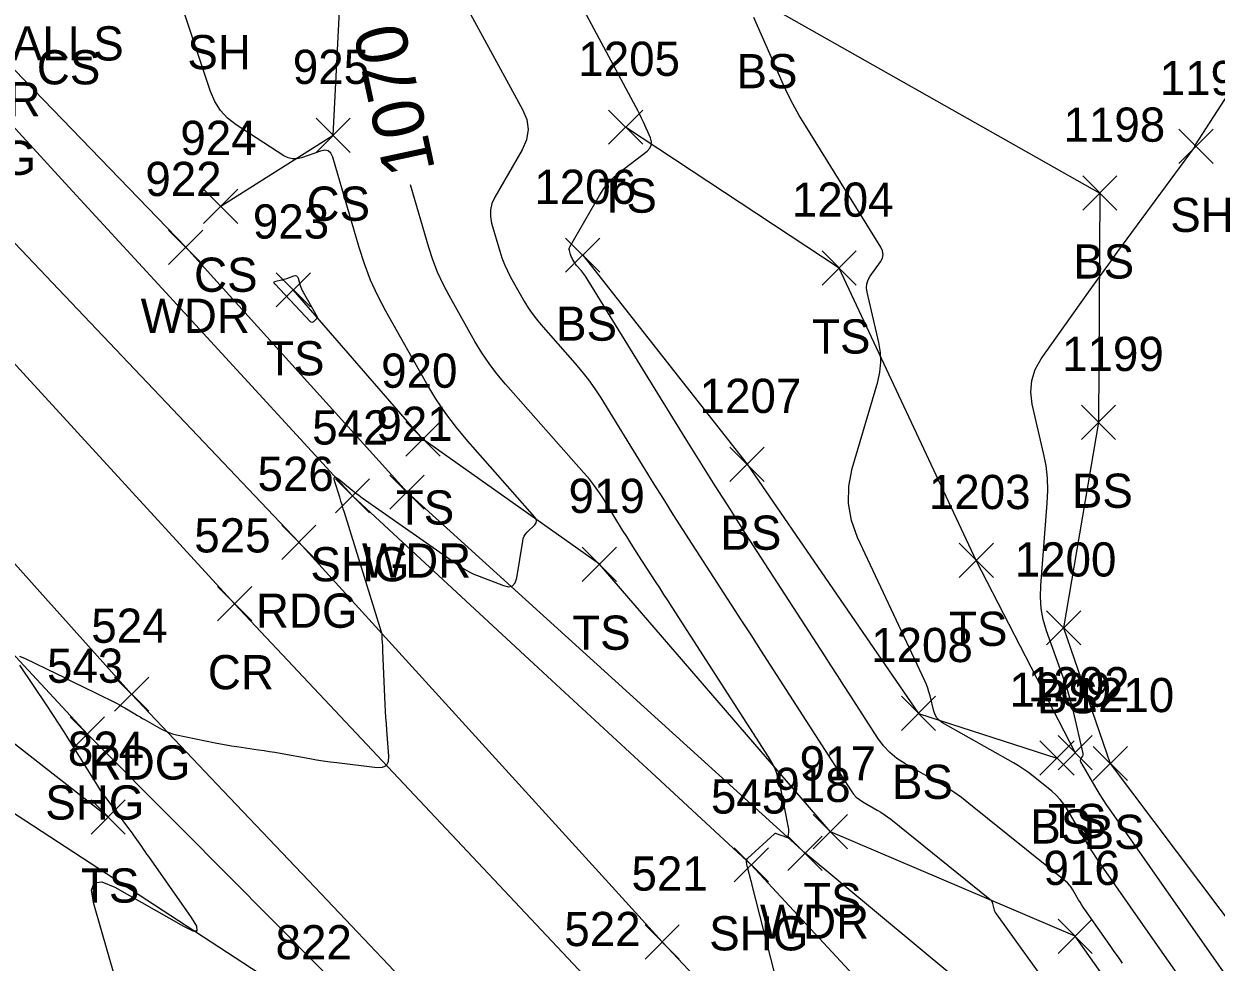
# Model space of a CAD drawing. Extents: x 1592612 to 1596497, y 111838 to 113741.
# Drawn here: x 1592722.3 to 1592792, y 113548.4 to 113603.3 of the extents above; entities that cross this region are included whole.
import ezdxf

# ---------------------------------------------------------------- set-up
doc = ezdxf.new("R2010")
doc.units = 0
for name, color, linetype in [('L_A', 7, 'Continuous'), ('L_I', 7, 'Continuous'), ('L_TIC', 7, 'Continuous'), ('LAWA', 7, 'Continuous'), ('LELB', 7, 'Continuous'), ('LSOGCMA', 7, 'Continuous'), ('LSOGCMA_T', 7, 'Continuous'), ('LSOGCMI', 7, 'Continuous'), ('P_A', 7, 'Continuous'), ('P_I', 7, 'Continuous'), ('P_TIC', 7, 'Continuous'), ('PEU', 7, 'Continuous'), ('PRC', 7, 'Continuous'), ('PSU', 7, 'Continuous')]:
    doc.layers.add(name, color=color, linetype=linetype)

msp = doc.modelspace()

# ---------------------------------------------------------------- linework, layer by layer
at = {"layer": 'L_TIC'}
for points in [[(1592756.484, 113596.211), (1592758.484, 113598.211)], [(1592758.484, 113596.211), (1592756.484, 113598.211)], [(1592739.378, 113595.74), (1592741.378, 113597.74)], [(1592741.378, 113595.74), (1592739.378, 113597.74)], [(1592789.848, 113595.088), (1592791.848, 113597.088)], [(1592791.848, 113595.088), (1592789.848, 113597.088)], [(1592784.217, 113592.362), (1592786.217, 113594.362)], [(1592786.217, 113592.362), (1592784.217, 113594.362)], [(1592732.8, 113591.586), (1592734.8, 113593.586)], [(1592734.8, 113591.586), (1592732.8, 113593.586)], [(1592730.754, 113589.187), (1592732.754, 113591.187)], [(1592732.754, 113589.187), (1592730.754, 113591.187)], [(1592753.971, 113588.727), (1592755.971, 113590.727)], [(1592755.971, 113588.727), (1592753.971, 113590.727)], [(1592768.975, 113587.976), (1592770.975, 113589.976)], [(1592770.975, 113587.976), (1592768.975, 113589.976)], [(1592737.042, 113586.7), (1592739.042, 113588.7)], [(1592739.042, 113586.7), (1592737.042, 113588.7)], [(1592784.143, 113578.955), (1592786.143, 113580.955)], [(1592786.143, 113578.955), (1592784.143, 113580.955)], [(1592744.631, 113577.976), (1592746.631, 113579.976)], [(1592746.631, 113577.976), (1592744.631, 113579.976)], [(1592763.583, 113576.503), (1592765.583, 113578.503)], [(1592765.583, 113576.503), (1592763.583, 113578.503)], [(1592743.7, 113574.871), (1592745.7, 113576.871)], [(1592745.7, 113574.871), (1592743.7, 113576.871)], [(1592754.948, 113570.656), (1592756.948, 113572.656)], [(1592756.948, 113570.656), (1592754.948, 113572.656)], [(1592776.989, 113570.882), (1592778.989, 113572.882)], [(1592778.989, 113570.882), (1592776.989, 113572.882)], [(1592782.097, 113566.939), (1592784.097, 113568.939)], [(1592784.097, 113566.939), (1592782.097, 113568.939)], [(1592773.615, 113561.936), (1592775.615, 113563.936)], [(1592775.615, 113561.936), (1592773.615, 113563.936)], [(1592782.778, 113559.644), (1592784.778, 113561.644)], [(1592784.778, 113559.644), (1592782.778, 113561.644)], [(1592781.707, 113559.326), (1592783.707, 113561.326)], [(1592783.707, 113559.326), (1592781.707, 113561.326)], [(1592784.828, 113559.008), (1592786.828, 113561.008)], [(1592786.828, 113559.008), (1592784.828, 113561.008)], [(1592726.219, 113555.873), (1592728.219, 113557.873)], [(1592728.219, 113555.873), (1592726.219, 113557.873)], [(1592768.456, 113555.017), (1592770.456, 113557.017)], [(1592770.456, 113555.017), (1592768.456, 113557.017)], [(1592766.974, 113553.756), (1592768.974, 113555.756)], [(1592768.974, 113553.756), (1592766.974, 113555.756)], [(1592782.774, 113548.905), (1592784.774, 113550.905)], [(1592784.774, 113548.905), (1592782.774, 113550.905)]]:
    msp.add_lwpolyline(points, dxfattribs=at)
at = {"layer": 'LAWA'}
for points in [[(1592820.851, 113504.774), (1592798.01, 113529.796), (1592767.974, 113554.756), (1592744.7, 113575.871), (1592731.754, 113590.187), (1592719.52, 113602.847), (1592702.926, 113618.445), (1592691.78, 113628.612), (1592676.133, 113644.708)], [(1592820.49, 113445.204), (1592799.578, 113454.201), (1592791.672, 113482.437), (1592778.021, 113504.51), (1592763.403, 113519.793), (1592739.369, 113545.558), (1592709.175, 113565.248), (1592691.74, 113580.372), (1592683.654, 113590.995), (1592666.454, 113606.066), (1592652.114, 113621.499)]]:
    msp.add_lwpolyline(points, dxfattribs=at)
at = {"layer": 'LELB'}
for points in [[(1592701.588, 113659.774), (1592726.097, 113635.895), (1592737.453, 113625.119), (1592757.272, 113620.552), (1592765.525, 113604.487), (1592785.217, 113593.362), (1592785.143, 113579.955), (1592783.097, 113567.939), (1592785.828, 113560.008), (1592797.4, 113544.62), (1592809.213, 113533.643), (1592811.425, 113524.524), (1592820.841, 113522.69), (1592826.429, 113512.914)], [(1592727.219, 113556.873), (1592716.113, 113565.54), (1592709.175, 113565.248), (1592700.479, 113577.276), (1592699.083, 113585.764), (1592690.53, 113596.781), (1592671.27, 113611.482), (1592656.68, 113625.229)], [(1592733.8, 113592.586), (1592740.378, 113596.74), (1592741.254, 113613.977), (1592733.09, 113613.041), (1592724.603, 113604.715)], [(1592783.778, 113560.644), (1592777.989, 113571.882), (1592769.975, 113588.976), (1592757.484, 113597.211)], [(1592754.971, 113589.727), (1592764.583, 113577.502), (1592774.615, 113562.936), (1592782.707, 113560.326)], [(1592798.011, 113529.796), (1592783.774, 113549.905), (1592769.456, 113556.017), (1592755.948, 113571.656), (1592745.631, 113578.976), (1592738.042, 113587.7)]]:
    msp.add_lwpolyline(points, dxfattribs=at)
at = {"layer": 'LSOGCMA'}
msp.add_lwpolyline([(1592766.426, 113546.87), (1592764.893, 113552.885), (1592764.867, 113552.987), (1592764.841, 113553.088), (1592764.814, 113553.189), (1592764.787, 113553.29), (1592764.656, 113553.781), (1592764.641, 113553.839), (1592764.626, 113553.897), (1592764.613, 113553.955), (1592764.6, 113554.013), (1592764.55, 113554.247), (1592764.545, 113554.303), (1592764.553, 113554.355), (1592764.576, 113554.402), (1592764.613, 113554.445), (1592766.189, 113555.899), (1592766.213, 113555.917), (1592766.239, 113555.926), (1592766.267, 113555.927), (1592766.296, 113555.92), (1592766.882, 113555.696), (1592766.925, 113555.686), (1592766.958, 113555.694), (1592766.981, 113555.719), (1592766.994, 113555.761), (1592767.027, 113555.963), (1592767.032, 113556.014), (1592767.034, 113556.064), (1592767.031, 113556.114), (1592767.023, 113556.165), (1592766.514, 113558.737), (1592766.406, 113559.174), (1592766.259, 113559.596), (1592766.072, 113560.001), (1592765.845, 113560.391), (1592760.205, 113569.142), (1592759.963, 113569.518), (1592759.721, 113569.893), (1592759.478, 113570.269), (1592759.235, 113570.644), (1592758.264, 113572.145), (1592758.022, 113572.521), (1592757.783, 113572.898), (1592757.545, 113573.277), (1592757.309, 113573.656), (1592756.219, 113575.422), (1592755.95, 113575.837), (1592755.665, 113576.239), (1592755.362, 113576.628), (1592755.042, 113577.005), (1592750.447, 113582.195), (1592749.954, 113582.782), (1592749.494, 113583.393), (1592749.066, 113584.027), (1592748.672, 113584.685), (1592747.16, 113587.362), (1592746.802, 113588.04), (1592746.486, 113588.735), (1592746.21, 113589.448), (1592745.974, 113590.177), (1592744.905, 113593.85)], dxfattribs=at)
at = {"layer": 'LSOGCMI'}
for points in [[(1592786.547, 113548.337), (1592786.305, 113548.677), (1592786.064, 113549.018), (1592785.824, 113549.359), (1592785.585, 113549.7), (1592784.343, 113551.473), (1592784.248, 113551.612), (1592784.155, 113551.754), (1592784.065, 113551.898), (1592783.978, 113552.043), (1592783.636, 113552.628), (1592783.545, 113552.769), (1592783.442, 113552.901), (1592783.327, 113553.022), (1592783.201, 113553.133), (1592777.56, 113557.676), (1592777.122, 113558.015), (1592776.672, 113558.334), (1592776.208, 113558.635), (1592775.732, 113558.917), (1592773.804, 113560.009), (1592773.344, 113560.305), (1592772.93, 113560.651), (1592772.562, 113561.044), (1592772.239, 113561.486), (1592770.618, 113564), (1592770.248, 113564.574), (1592769.878, 113565.148), (1592769.507, 113565.722), (1592769.136, 113566.296), (1592764.5, 113573.461), (1592763.607, 113574.849), (1592762.721, 113576.242), (1592761.843, 113577.639), (1592760.973, 113579.04), (1592755.126, 113588.51), (1592755.075, 113588.588), (1592755.021, 113588.663), (1592754.965, 113588.736), (1592754.905, 113588.807), (1592754.615, 113589.134), (1592754.576, 113589.181), (1592754.54, 113589.229), (1592754.506, 113589.279), (1592754.475, 113589.33), (1592754.356, 113589.541), (1592754.328, 113589.594), (1592754.303, 113589.649), (1592754.282, 113589.705), (1592754.263, 113589.762), (1592754.194, 113589.999), (1592754.183, 113590.057), (1592754.184, 113590.114), (1592754.197, 113590.169), (1592754.221, 113590.222), (1592755.979, 113593.265), (1592756.21, 113593.624), (1592756.472, 113593.957), (1592756.766, 113594.262), (1592757.09, 113594.54), (1592758.735, 113595.816), (1592758.896, 113595.98), (1592758.982, 113596.163), (1592758.993, 113596.364), (1592758.929, 113596.585), (1592758.522, 113597.506), (1592758.419, 113597.735), (1592758.31, 113597.962), (1592758.198, 113598.187), (1592758.081, 113598.41), (1592752.906, 113608.054)], [(1592722.027, 113566.274), (1592722.37, 113566.141), (1592724.209, 113565.248), (1592724.578, 113565.068), (1592724.947, 113564.887), (1592725.316, 113564.706), (1592725.684, 113564.525), (1592727.582, 113563.586), (1592727.736, 113563.508), (1592727.889, 113563.427), (1592728.04, 113563.342), (1592728.19, 113563.255), (1592728.785, 113562.902), (1592728.934, 113562.814), (1592729.083, 113562.727), (1592729.233, 113562.64), (1592729.384, 113562.555), (1592730.332, 113562.023), (1592730.543, 113561.915), (1592730.761, 113561.823), (1592730.985, 113561.749), (1592731.216, 113561.692), (1592733.482, 113561.223), (1592733.797, 113561.16), (1592734.113, 113561.102), (1592734.43, 113561.049), (1592734.747, 113561), (1592736.018, 113560.814), (1592736.336, 113560.766), (1592736.653, 113560.715), (1592736.97, 113560.662), (1592737.286, 113560.606), (1592739.011, 113560.294), (1592739.404, 113560.226), (1592739.798, 113560.164), (1592740.193, 113560.108), (1592740.589, 113560.058), (1592742.947, 113559.778), (1592743.271, 113559.786), (1592743.494, 113559.899), (1592743.616, 113560.118), (1592743.637, 113560.441), (1592743.52, 113561.946), (1592743.492, 113562.322), (1592743.467, 113562.698), (1592743.446, 113563.075), (1592743.427, 113563.452), (1592743.286, 113566.591), (1592743.283, 113566.653), (1592743.28, 113566.714), (1592743.277, 113566.776), (1592743.273, 113566.838), (1592743.257, 113567.113), (1592743.254, 113567.16), (1592743.252, 113567.207), (1592743.25, 113567.254), (1592743.249, 113567.302), (1592743.244, 113567.491), (1592743.241, 113567.538), (1592743.235, 113567.585), (1592743.226, 113567.631), (1592743.213, 113567.676), (1592741.041, 113574.678), (1592740.971, 113574.903), (1592740.901, 113575.129), (1592740.83, 113575.354), (1592740.76, 113575.58), (1592740.478, 113576.482), (1592740.439, 113576.66), (1592740.464, 113576.745), (1592740.552, 113576.736), (1592740.703, 113576.634), (1592741.486, 113575.993), (1592741.678, 113575.838), (1592741.874, 113575.687), (1592742.073, 113575.54), (1592742.274, 113575.397), (1592747.789, 113571.545), (1592748.055, 113571.371), (1592748.33, 113571.214), (1592748.614, 113571.075), (1592748.907, 113570.952), (1592750.332, 113570.408), (1592750.634, 113570.339), (1592750.866, 113570.393), (1592751.028, 113570.567), (1592751.12, 113570.862), (1592751.464, 113573.015), (1592751.499, 113573.161), (1592751.555, 113573.296), (1592751.632, 113573.421), (1592751.731, 113573.535), (1592752.166, 113573.968), (1592752.248, 113574.077), (1592752.278, 113574.188), (1592752.255, 113574.301), (1592752.18, 113574.415), (1592748.252, 113578.851), (1592747.585, 113579.645), (1592746.963, 113580.47), (1592746.386, 113581.327), (1592745.853, 113582.215), (1592743.455, 113586.463), (1592742.983, 113587.357), (1592742.565, 113588.274), (1592742.201, 113589.213), (1592741.891, 113590.175), (1592740.355, 113595.452), (1592740.248, 113595.686), (1592740.094, 113595.825), (1592739.89, 113595.869), (1592739.638, 113595.818), (1592738.532, 113595.423), (1592738.26, 113595.356), (1592737.995, 113595.354), (1592737.737, 113595.417), (1592737.487, 113595.545), (1592734.706, 113597.351), (1592734.203, 113597.738), (1592733.785, 113598.191), (1592733.452, 113598.71), (1592733.205, 113599.295), (1592731.532, 113604.332)], [(1592748.184, 113604.24), (1592751.46, 113598.245), (1592751.701, 113597.655), (1592751.776, 113597.067), (1592751.687, 113596.481), (1592751.432, 113595.897), (1592749.832, 113593.125), (1592749.663, 113592.757), (1592749.575, 113592.378), (1592749.57, 113591.99), (1592749.646, 113591.592), (1592750.119, 113589.97), (1592750.246, 113589.576), (1592750.394, 113589.192), (1592750.565, 113588.817), (1592750.758, 113588.452), (1592751.574, 113587.007), (1592751.786, 113586.653), (1592752.017, 113586.311), (1592752.265, 113585.981), (1592752.531, 113585.665), (1592754.518, 113583.421), (1592754.929, 113582.935), (1592755.319, 113582.433), (1592755.687, 113581.915), (1592756.033, 113581.381), (1592759.141, 113576.348), (1592759.694, 113575.458), (1592760.252, 113574.57), (1592760.815, 113573.685), (1592761.382, 113572.803), (1592763.66, 113569.282), (1592764.23, 113568.401), (1592764.799, 113567.52), (1592765.367, 113566.639), (1592765.936, 113565.758), (1592770.673, 113558.408), (1592770.814, 113558.215), (1592770.975, 113558.043), (1592771.156, 113557.892), (1592771.357, 113557.762), (1592772.201, 113557.285), (1592772.409, 113557.162), (1592772.611, 113557.03), (1592772.808, 113556.89), (1592773, 113556.743), (1592778.788, 113552.081), (1592778.845, 113552.027), (1592778.891, 113551.966), (1592778.925, 113551.898), (1592778.948, 113551.823), (1592779.019, 113551.51), (1592779.04, 113551.434), (1592779.069, 113551.36), (1592779.105, 113551.29), (1592779.148, 113551.224), (1592789.18, 113537.302)], [(1592789.878, 113547.541), (1592789.238, 113548.45), (1592788.6, 113549.36), (1592785.292, 113554.083), (1592785.037, 113554.455), (1592784.789, 113554.832), (1592784.55, 113555.215), (1592784.318, 113555.602), (1592783.304, 113557.337), (1592783.115, 113557.629), (1592782.903, 113557.9), (1592782.666, 113558.15), (1592782.406, 113558.38), (1592781.316, 113559.258), (1592781.04, 113559.471), (1592780.756, 113559.673), (1592780.463, 113559.863), (1592780.163, 113560.041), (1592776.024, 113562.383), (1592775.84, 113562.511), (1592775.692, 113562.668), (1592775.582, 113562.852), (1592775.508, 113563.064), (1592775.286, 113563.969), (1592775.225, 113564.193), (1592775.153, 113564.413), (1592775.071, 113564.63), (1592774.977, 113564.842), (1592771.048, 113573.222), (1592770.685, 113574.207), (1592770.512, 113575.206), (1592770.53, 113576.219), (1592770.739, 113577.247), (1592772.228, 113582.325), (1592772.357, 113582.894), (1592772.411, 113583.465), (1592772.39, 113584.038), (1592772.294, 113584.614), (1592771.611, 113587.569), (1592771.578, 113587.816), (1592771.598, 113588.052), (1592771.67, 113588.278), (1592771.793, 113588.494), (1592772.39, 113589.336), (1592772.504, 113589.548), (1592772.546, 113589.761), (1592772.516, 113589.977), (1592772.416, 113590.195), (1592768.016, 113597.264), (1592767.639, 113597.894), (1592767.285, 113598.536), (1592766.954, 113599.19), (1592766.646, 113599.856), (1592764.98, 113603.628)], [(1592792.727, 113547.43), (1592785.78, 113557.351), (1592785.592, 113557.625), (1592785.41, 113557.902), (1592785.234, 113558.183), (1592785.063, 113558.468), (1592784.104, 113560.109), (1592784.087, 113560.148), (1592784.082, 113560.188), (1592784.089, 113560.226), (1592784.109, 113560.265), (1592784.21, 113560.418), (1592784.231, 113560.457), (1592784.243, 113560.497), (1592784.246, 113560.54), (1592784.241, 113560.584), (1592783.67, 113563.054), (1592783.566, 113563.478), (1592783.449, 113563.9), (1592783.321, 113564.318), (1592783.181, 113564.732), (1592782.104, 113567.769), (1592781.912, 113568.418), (1592781.79, 113569.075), (1592781.738, 113569.742), (1592781.758, 113570.418), (1592782.146, 113575.236), (1592782.177, 113575.969), (1592782.152, 113576.699), (1592782.07, 113577.424), (1592781.932, 113578.144), (1592781.267, 113581.02), (1592781.175, 113581.724), (1592781.231, 113582.399), (1592781.436, 113583.045), (1592781.788, 113583.661), (1592784.126, 113586.96), (1592784.66, 113587.709), (1592785.196, 113588.456), (1592785.736, 113589.201), (1592786.279, 113589.943), (1592790.749, 113596.027), (1592790.756, 113596.038), (1592790.763, 113596.049), (1592790.768, 113596.061), (1592790.771, 113596.074), (1592790.784, 113596.126), (1592790.788, 113596.139), (1592790.793, 113596.151), (1592790.798, 113596.163), (1592790.805, 113596.174), (1592794.712, 113602.201)], [(1592729.65, 113540.411), (1592726.376, 113551.8), (1592726.239, 113552.605), (1592726.397, 113553.034), (1592726.852, 113553.089), (1592727.603, 113552.767), (1592731.628, 113550.489), (1592732.17, 113550.23), (1592732.428, 113550.229), (1592732.402, 113550.486), (1592732.092, 113551), (1592729.588, 113554.567), (1592729.485, 113554.712), (1592729.383, 113554.858), (1592729.281, 113555.004), (1592729.179, 113555.15), (1592728.696, 113555.838), (1592728.631, 113555.931), (1592728.564, 113556.023), (1592728.497, 113556.116), (1592728.429, 113556.207), (1592727.151, 113557.913), (1592727.008, 113558.108), (1592726.87, 113558.306), (1592726.736, 113558.506), (1592726.606, 113558.709), (1592724.957, 113561.356), (1592724.638, 113561.864), (1592724.314, 113562.369), (1592723.986, 113562.871), (1592723.653, 113563.371), (1592722.044, 113565.765)]]:
    msp.add_lwpolyline(points, dxfattribs=at)
msp.add_lwpolyline([(1592737.428, 113588.296), (1592737.509, 113588.317), (1592737.589, 113588.342), (1592737.669, 113588.369), (1592738.08, 113588.516), (1592738.167, 113588.534), (1592738.237, 113588.518), (1592738.29, 113588.471), (1592738.327, 113588.39), (1592738.451, 113587.963), (1592738.484, 113587.861), (1592738.523, 113587.761), (1592738.567, 113587.663), (1592738.617, 113587.568), (1592739.415, 113586.156), (1592739.434, 113586.109), (1592739.435, 113586.064), (1592739.419, 113586.022), (1592739.386, 113585.983), (1592739.219, 113585.832), (1592739.178, 113585.804), (1592739.137, 113585.796), (1592739.097, 113585.808), (1592739.058, 113585.839), (1592736.968, 113588.048), (1592736.928, 113588.104), (1592736.922, 113588.149), (1592736.952, 113588.183), (1592737.017, 113588.206), (1592737.346, 113588.277)], close=True, dxfattribs=at)
at = {"layer": 'P_TIC'}
for points in [[(1592740.511, 113574.656), (1592742.511, 113576.656)], [(1592742.511, 113574.656), (1592740.511, 113576.656)], [(1592737.37, 113571.943), (1592739.37, 113573.943)], [(1592739.37, 113571.943), (1592737.37, 113573.943)], [(1592733.615, 113568.346), (1592735.615, 113570.346)], [(1592735.615, 113568.346), (1592733.615, 113570.346)], [(1592727.591, 113563.063), (1592729.591, 113565.063)], [(1592729.591, 113563.063), (1592727.591, 113565.063)], [(1592725.003, 113560.726), (1592727.003, 113562.726)], [(1592727.003, 113560.726), (1592725.003, 113562.726)], [(1592763.834, 113553.078), (1592765.834, 113555.078)], [(1592765.834, 113553.078), (1592763.834, 113555.078)], [(1592758.62, 113548.571), (1592760.62, 113550.571)], [(1592760.62, 113548.571), (1592758.62, 113550.571)]]:
    msp.add_lwpolyline(points, dxfattribs=at)
at = {"layer": 'PEU'}
for points in [[(1592852.273, 113463.849), (1592836.279, 113474.056), (1592819.972, 113487.621), (1592800.662, 113505.499), (1592780.779, 113527.086), (1592759.62, 113549.571), (1592738.37, 113572.943), (1592716.192, 113596.277), (1592693.964, 113619.189), (1592672.676, 113639.672)], [(1592744.662, 113547.12), (1592739.305, 113552.768), (1592733.948, 113558.416), (1592728.591, 113564.063), (1592723.227, 113570.045), (1592717.863, 113576.027), (1592712.498, 113582.009), (1592707.134, 113587.991), (1592701.82, 113593.634), (1592696.506, 113599.278), (1592691.192, 113604.921), (1592685.878, 113610.564), (1592680.686, 113616.008), (1592675.493, 113621.453), (1592670.301, 113626.898), (1592665.108, 113632.343)]]:
    msp.add_lwpolyline(points, dxfattribs=at)
at = {"layer": 'PRC'}
msp.add_lwpolyline([(1592851.008, 113460.149), (1592833.097, 113469.523), (1592815.857, 113483.202), (1592796.573, 113501.275), (1592777.295, 113523.934), (1592756.259, 113546.33), (1592734.615, 113569.346), (1592712.839, 113593.061), (1592690.495, 113615.302), (1592669.477, 113636.459)], dxfattribs=at)
at = {"layer": 'PSU'}
for points in [[(1592674.777, 113641.79), (1592680.185, 113636.789), (1592685.592, 113631.788), (1592691, 113626.787), (1592696.408, 113621.785), (1592702.223, 113616.194), (1592708.038, 113610.602), (1592713.853, 113605.011), (1592719.668, 113599.42), (1592725.129, 113593.479), (1592730.589, 113587.538), (1592736.05, 113581.597), (1592741.511, 113575.656), (1592747.342, 113570.261), (1592753.173, 113564.867), (1592759.003, 113559.472), (1592764.834, 113554.078), (1592770.049, 113548.457), (1592775.263, 113542.835)], [(1592662.695, 113630.145), (1592667.742, 113624.713), (1592672.79, 113619.28), (1592677.837, 113613.848), (1592682.884, 113608.415), (1592688.208, 113602.611), (1592693.531, 113596.808), (1592698.855, 113591.004), (1592704.178, 113585.201), (1592709.634, 113579.332), (1592715.09, 113573.464), (1592720.547, 113567.595), (1592726.003, 113561.726), (1592731.459, 113556.245), (1592736.914, 113550.763), (1592742.37, 113545.281)]]:
    msp.add_lwpolyline(points, dxfattribs=at)

# ---------------------------------------------------------------- texts
at = {"layer": 'L_A'}
for s, p in [('WALLS', (1592719.061, 113601.111)), ('SH', (1592731.848, 113600.599)), ('CS', (1592723.044, 113599.715)), ('BS', (1592763.966, 113599.487)), ('WDR', (1592716.882, 113597.847)), ('CS', (1592738.819, 113591.74)), ('TS', (1592755.894, 113592.211)), ('SH', (1592789.336, 113591.088)), ('BS', (1592783.658, 113588.362)), ('CS', (1592732.241, 113587.586)), ('WDR', (1592729.116, 113585.187)), ('BS', (1592753.412, 113584.727)), ('TS', (1592768.384, 113583.976)), ('TS', (1592736.451, 113582.7)), ('BS', (1592783.583, 113574.955)), ('TS', (1592744.041, 113573.976)), ('BS', (1592763.024, 113572.503)), ('WDR', (1592742.063, 113570.871)), ('TS', (1592754.357, 113566.656)), ('TS', (1592776.398, 113566.882)), ('BS', (1592781.537, 113562.939)), ('BS', (1592773.056, 113557.936)), ('BS', (1592781.148, 113555.326)), ('TS', (1592782.188, 113555.644)), ('BS', (1592784.269, 113555.008)), ('TS', (1592725.628, 113551.873)), ('TS', (1592767.866, 113551.017)), ('WDR', (1592765.336, 113549.756))]:
    msp.add_text(s, height=2, dxfattribs=at).set_placement(p)
at = {"layer": 'L_I'}
for s, p in [('1205', (1592754.713, 113600.211)), ('925', (1592738.016, 113599.74)), ('1197', (1592788.722, 113599.088)), ('1198', (1592783.091, 113596.362)), ('924', (1592731.438, 113595.586)), ('922', (1592729.391, 113593.187)), ('1206', (1592752.144, 113592.727)), ('1204', (1592767.203, 113591.976)), ('923', (1592735.68, 113590.7)), ('1199', (1592783.009, 113582.955)), ('920', (1592743.183, 113581.976)), ('1207', (1592761.811, 113580.503)), ('921', (1592742.905, 113578.871)), ('1203', (1592775.217, 113574.882)), ('919', (1592754.145, 113574.656)), ('1200', (1592780.238, 113570.939)), ('1208', (1592771.843, 113565.936)), ('1202', (1592781.007, 113563.644)), ('1209', (1592779.927, 113563.326)), ('1210', (1592783.616, 113563.008)), ('824', (1592724.857, 113559.873)), ('917', (1592767.661, 113559.017)), ('918', (1592766.179, 113557.756)), ('916', (1592781.923, 113552.905)), ('822', (1592737.007, 113548.558))]:
    msp.add_text(s, height=2, dxfattribs=at).set_placement(p)
at = {"layer": 'LSOGCMA_T'}
msp.add_text('1070', height=3, rotation=102.13814, dxfattribs=at).set_placement((1592746.35, 113594.74))
at = {"layer": 'P_A'}
for s, p in [('SHG', (1592717.204, 113594.42)), ('SHG', (1592739.046, 113570.656)), ('RDG', (1592735.858, 113567.943)), ('CR', (1592733.048, 113564.346)), ('RDG', (1592726.08, 113559.063)), ('SHG', (1592723.538, 113556.726)), ('SHG', (1592762.37, 113549.078))]:
    msp.add_text(s, height=2, dxfattribs=at).set_placement(p)
at = {"layer": 'P_I'}
for s, p in [('542', (1592739.149, 113578.656)), ('526', (1592735.953, 113575.943)), ('525', (1592732.253, 113572.346)), ('524', (1592726.229, 113567.063)), ('543', (1592723.641, 113564.726)), ('545', (1592762.472, 113557.078)), ('521', (1592757.825, 113552.571)), ('522', (1592753.896, 113549.33))]:
    msp.add_text(s, height=2, dxfattribs=at).set_placement(p)

doc.saveas('drawing.dxf')
